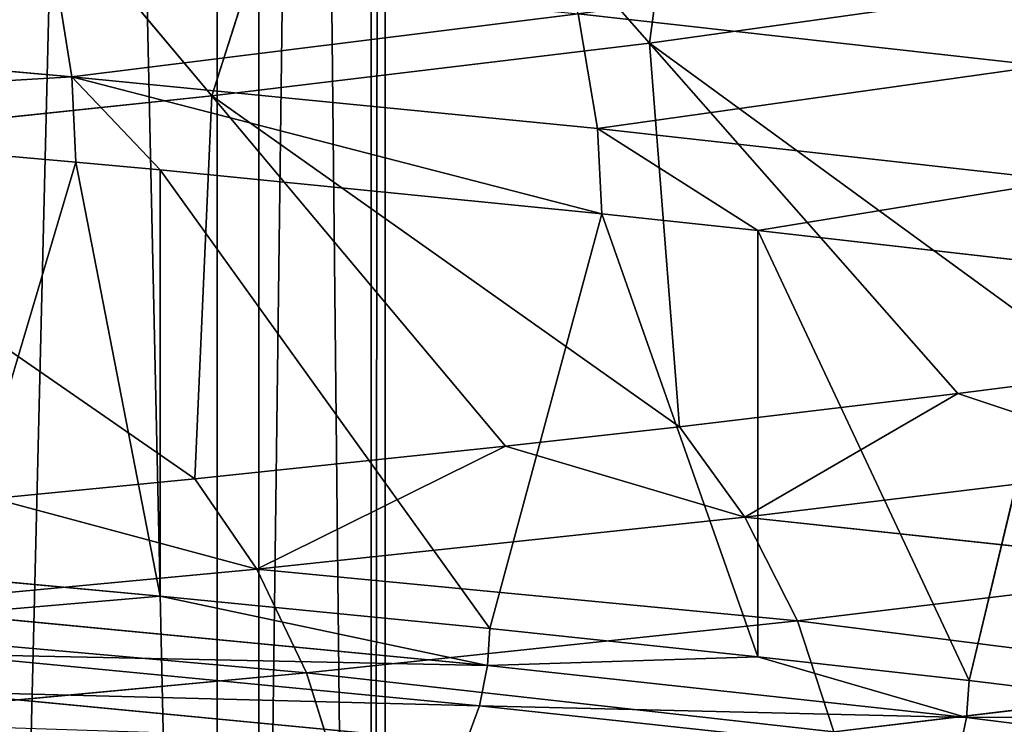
# Model space of a CAD drawing. Extents: x 1 to 183, y 3 to 451.
# Tile 303 of 457: x 112.81 to 115.47, y 333.84 to 335.75. Entities that reach past the tile are written whole.
import ezdxf

# ---------------------------------------------------------------- set-up
doc = ezdxf.new("R2010")
doc.units = 0
doc.header["$LTSCALE"] = 2.54
doc.layers.get('0').update_dxf_attribs({"color": 13, "linetype": 'CONTINUOUS'})

# ---------------------------------------------------------------- blocks, each defined once
blk = doc.blocks.new('DOZOWNIK_DO_MYD_A_FRIEGO_S')
at = {"color": 0}
for p, q in [((113.341, 322.0593, 85.8614), (113.341, 354.5713, 85.8614)), ((113.341, 322.0593, 85.8614), (113.341, 354.5713, 85.8614)), ((113.4537, 322.0593, 94.9038), (113.4537, 354.5713, 94.9038)), ((113.4537, 322.0593, 94.9038), (113.4537, 354.5713, 94.9038)), ((113.7582, 322.0593, 88.8628), (113.7582, 354.5713, 88.8628)), ((113.7582, 322.0593, 88.8628), (113.7582, 354.5713, 88.8628)), ((113.796, 322.0593, 91.8929), (113.796, 354.5713, 91.8929)), ((113.796, 322.0593, 91.8929), (113.796, 354.5713, 91.8929)), ((114.6579, 336.7795, 101.5765), (114.5113, 335.6878, 104.0454)), ((114.6579, 336.7795, 101.5765), (114.5113, 335.6878, 104.0454)), ((113.3258, 335.5451, 106.0441), (113.6756, 336.637, 103.5952)), ((113.3258, 335.5451, 106.0441), (113.6756, 336.637, 103.5952)), ((114.5113, 335.6878, 104.0454), (113.6756, 336.637, 103.5952)), ((114.5113, 335.6878, 104.0454), (113.6756, 336.637, 103.5952)), ((113.3258, 335.5451, 106.0441), (112.53, 336.4944, 105.5266)), ((113.3258, 335.5451, 106.0441), (112.53, 336.4944, 105.5266)), ((112.9468, 335.5969, 72.2164), (112.8969, 335.908, 72.256)), ((112.9468, 335.5969, 72.2164), (112.8969, 335.908, 72.256)), ((114.5113, 335.6878, 104.0454), (115.5279, 335.8303, 101.9564)), ((114.5113, 335.6878, 104.0454), (115.5279, 335.8303, 101.9564)), ((114.3182, 335.7676, 74.2037), (115.5784, 335.6265, 76.2642)), ((114.3182, 335.7676, 74.2037), (114.3711, 335.4565, 74.1683)), ((114.3182, 335.7676, 74.2037), (114.3711, 335.4565, 74.1683)), ((114.3182, 335.7676, 74.2037), (115.5784, 335.6265, 76.2642)), ((112.9468, 335.5969, 72.2164), (111.3768, 335.7352, 70.3957)), ((112.9468, 335.5969, 72.2164), (111.3768, 335.7352, 70.3957)), ((114.5113, 335.6878, 104.0454), (113.3258, 335.5451, 106.0441)), ((114.5113, 335.6878, 104.0454), (113.3258, 335.5451, 106.0441)), ((114.593, 334.6484, 105.8119), (114.5113, 335.6878, 104.0454)), ((114.5113, 335.6878, 104.0454), (115.7431, 334.7896, 103.7335)), ((114.5113, 335.6878, 104.0454), (115.7431, 334.7896, 103.7335)), ((114.5113, 335.6878, 104.0454), (115.347, 334.7386, 104.4956)), ((114.5113, 335.6878, 104.0454), (115.347, 334.7386, 104.4956)), ((114.593, 334.6484, 105.8119), (114.5113, 335.6878, 104.0454)), ((112.9468, 335.5969, 72.2164), (114.3711, 335.4565, 74.1683)), ((114.3826, 335.2254, 74.1606), (112.9468, 335.5969, 72.2164)), ((112.9468, 335.5969, 72.2164), (114.3711, 335.4565, 74.1683)), ((113.1858, 335.3444, 72.4989), (112.9468, 335.5969, 72.2164)), ((114.3826, 335.2254, 74.1606), (112.9468, 335.5969, 72.2164)), ((113.1858, 335.3444, 72.4989), (112.9468, 335.5969, 72.2164)), ((112.9576, 335.3658, 72.2078), (112.9468, 335.5969, 72.2164)), ((112.9576, 335.3658, 72.2078), (112.9468, 335.5969, 72.2164)), ((111.9841, 335.4039, 107.9326), (113.3258, 335.5451, 106.0441)), ((111.9841, 335.4039, 107.9326), (113.3258, 335.5451, 106.0441)), ((113.3258, 335.5451, 106.0441), (113.28, 334.5081, 107.7862)), ((113.3258, 335.5451, 106.0441), (113.28, 334.5081, 107.7862)), ((114.1216, 334.5959, 106.5616), (113.3258, 335.5451, 106.0441)), ((114.593, 334.6484, 105.8119), (113.3258, 335.5451, 106.0441)), ((114.1216, 334.5959, 106.5616), (113.3258, 335.5451, 106.0441)), ((114.593, 334.6484, 105.8119), (113.3258, 335.5451, 106.0441)), ((111.3869, 335.5041, 70.3863), (112.9576, 335.3658, 72.2078)), ((111.3869, 335.5041, 70.3863), (112.9576, 335.3658, 72.2078)), ((115.634, 335.3154, 76.2332), (114.3711, 335.4565, 74.1683)), ((115.634, 335.3154, 76.2332), (114.3711, 335.4565, 74.1683)), ((114.8051, 335.1803, 74.8102), (114.3711, 335.4565, 74.1683)), ((114.8051, 335.1803, 74.8102), (114.3711, 335.4565, 74.1683)), ((114.3826, 335.2254, 74.1606), (114.3711, 335.4565, 74.1683)), ((114.3826, 335.2254, 74.1606), (114.3711, 335.4565, 74.1683)), ((111.9841, 335.4039, 107.9326), (113.28, 334.5081, 107.7862)), ((111.9841, 335.4039, 107.9326), (113.28, 334.5081, 107.7862)), ((112.9576, 335.3658, 72.2078), (112.6238, 334.2419, 71.7951)), ((112.9576, 335.3658, 72.2078), (112.6238, 334.2419, 71.7951)), ((112.9576, 335.3658, 72.2078), (113.1858, 334.1899, 72.4989)), ((112.9576, 335.3658, 72.2078), (113.1858, 334.1899, 72.4989)), ((112.9576, 335.3658, 72.2078), (113.1858, 335.3444, 72.4989)), ((112.9576, 335.3658, 72.2078), (113.1858, 335.3444, 72.4989)), ((113.1858, 335.3444, 72.4989), (113.1858, 334.1899, 72.4989)), ((113.1858, 335.3444, 72.4989), (113.1858, 334.1899, 72.4989)), ((113.1858, 335.3444, 72.4989), (114.0794, 334.1022, 73.7162)), ((113.1858, 335.3444, 72.4989), (114.0794, 334.1022, 73.7162)), ((113.1858, 335.3444, 72.4989), (114.3826, 335.2254, 74.1606)), ((113.1858, 335.3444, 72.4989), (114.3826, 335.2254, 74.1606)), ((115.634, 335.3154, 76.2332), (114.8051, 335.1803, 74.8102)), ((115.634, 335.3154, 76.2332), (114.8051, 335.1803, 74.8102)), ((114.3826, 335.2254, 74.1606), (114.0794, 334.1022, 73.7162)), ((114.3826, 335.2254, 74.1606), (114.0794, 334.1022, 73.7162)), ((114.3826, 335.2254, 74.1606), (114.8051, 334.0257, 74.8102)), ((114.3826, 335.2254, 74.1606), (114.8051, 334.0257, 74.8102)), ((114.3826, 335.2254, 74.1606), (114.8051, 335.1803, 74.8102)), ((114.3826, 335.2254, 74.1606), (114.8051, 335.1803, 74.8102)), ((114.8051, 335.1803, 74.8102), (114.8051, 334.0257, 74.8102)), ((114.8051, 335.1803, 74.8102), (114.8051, 334.0257, 74.8102)), ((114.8051, 335.1803, 74.8102), (115.3775, 333.9614, 75.7543)), ((114.8051, 335.1803, 74.8102), (115.3775, 333.9614, 75.7543)), ((114.8051, 335.1803, 74.8102), (115.6461, 335.0843, 76.2265)), ((114.8051, 335.1803, 74.8102), (115.6461, 335.0843, 76.2265)), ((115.6461, 335.0843, 76.2265), (115.3775, 333.9614, 75.7543)), ((115.6461, 335.0843, 76.2265), (115.3775, 333.9614, 75.7543)), ((115.7431, 334.7896, 103.7335), (115.347, 334.7386, 104.4956)), ((115.7431, 334.7896, 103.7335), (115.347, 334.7386, 104.4956)), ((115.347, 334.7386, 104.4956), (114.593, 334.6484, 105.8119)), ((115.347, 334.7386, 104.4956), (114.593, 334.6484, 105.8119)), ((114.7702, 334.4035, 105.9196), (115.347, 334.7386, 104.4956)), ((114.7702, 334.4035, 105.9196), (115.347, 334.7386, 104.4956)), ((115.347, 334.7386, 104.4956), (115.9285, 334.5447, 103.8264)), ((115.347, 334.7386, 104.4956), (115.9285, 334.5447, 103.8264)), ((114.593, 334.6484, 105.8119), (114.1216, 334.5959, 106.5616)), ((114.593, 334.6484, 105.8119), (114.1216, 334.5959, 106.5616)), ((114.593, 334.6484, 105.8119), (114.7702, 334.4035, 105.9196)), ((114.593, 334.6484, 105.8119), (114.7702, 334.4035, 105.9196)), ((114.1216, 334.5959, 106.5616), (113.28, 334.5081, 107.7862)), ((114.1216, 334.5959, 106.5616), (113.28, 334.5081, 107.7862)), ((114.1216, 334.5959, 106.5616), (113.4478, 334.2632, 107.9079)), ((114.1216, 334.5959, 106.5616), (113.4478, 334.2632, 107.9079)), ((114.1216, 334.5959, 106.5616), (114.7702, 334.4035, 105.9196)), ((114.1216, 334.5959, 106.5616), (114.7702, 334.4035, 105.9196)), ((114.7702, 334.4035, 105.9196), (115.9285, 334.5447, 103.8264)), ((114.7702, 334.4035, 105.9196), (115.9285, 334.5447, 103.8264)), ((113.28, 334.5081, 107.7862), (112.7347, 334.4546, 108.5137)), ((113.28, 334.5081, 107.7862), (112.7347, 334.4546, 108.5137)), ((113.4478, 334.2632, 107.9079), (113.28, 334.5081, 107.7862)), ((113.4478, 334.2632, 107.9079), (113.28, 334.5081, 107.7862)), ((112.7347, 334.4546, 108.5137), (113.4478, 334.2632, 107.9079)), ((112.7347, 334.4546, 108.5137), (113.4478, 334.2632, 107.9079)), ((114.7702, 334.4035, 105.9196), (113.4478, 334.2632, 107.9079)), ((114.7702, 334.4035, 105.9196), (113.4478, 334.2632, 107.9079)), ((114.7702, 334.4035, 105.9196), (116.0773, 334.2637, 103.901)), ((114.7702, 334.4035, 105.9196), (116.0773, 334.2637, 103.901)), ((114.7702, 334.4035, 105.9196), (114.9124, 334.1226, 106.0061)), ((114.7702, 334.4035, 105.9196), (114.9124, 334.1226, 106.0061)), ((111.9762, 334.125, 109.7728), (113.4478, 334.2632, 107.9079)), ((111.9762, 334.125, 109.7728), (113.4478, 334.2632, 107.9079)), ((113.5826, 333.9822, 108.0057), (113.4478, 334.2632, 107.9079)), ((113.5826, 333.9822, 108.0057), (113.4478, 334.2632, 107.9079)), ((114.9124, 334.1226, 106.0061), (113.4478, 334.2632, 107.9079)), ((114.9124, 334.1226, 106.0061), (113.4478, 334.2632, 107.9079)), ((116.0773, 334.2637, 103.901), (114.9124, 334.1226, 106.0061)), ((116.0773, 334.2637, 103.901), (114.9124, 334.1226, 106.0061)), ((112.6238, 334.2419, 71.7951), (113.1858, 334.1899, 72.4989)), ((112.6238, 334.2419, 71.7951), (113.1858, 334.1899, 72.4989)), ((113.1858, 334.1899, 72.4989), (112.6177, 334.1413, 71.8001)), ((113.1858, 334.1899, 72.4989), (112.6177, 334.1413, 71.8001)), ((113.1858, 334.1899, 72.4989), (114.0794, 334.1022, 73.7162)), ((114.0729, 334.0016, 73.7208), (113.1858, 334.1899, 72.4989)), ((114.0729, 334.0016, 73.7208), (113.1858, 334.1899, 72.4989)), ((113.1858, 334.1899, 72.4989), (114.0794, 334.1022, 73.7162)), ((113.5826, 333.9822, 108.0057), (111.9762, 334.125, 109.7728)), ((113.5826, 333.9822, 108.0057), (111.9762, 334.125, 109.7728)), ((114.0729, 334.0016, 73.7208), (112.6177, 334.1413, 71.8001)), ((114.0729, 334.0016, 73.7208), (112.6177, 334.1413, 71.8001)), ((113.5826, 333.9822, 108.0057), (114.9124, 334.1226, 106.0061)), ((113.5826, 333.9822, 108.0057), (114.9124, 334.1226, 106.0061)), ((115.0112, 333.8221, 106.0661), (114.9124, 334.1226, 106.0061)), ((115.0112, 333.8221, 106.0661), (114.9124, 334.1226, 106.0061)), ((114.0794, 334.1022, 73.7162), (114.0729, 334.0016, 73.7208)), ((114.0794, 334.1022, 73.7162), (114.0729, 334.0016, 73.7208)), ((114.0794, 334.1022, 73.7162), (114.8051, 334.0257, 74.8102)), ((114.0794, 334.1022, 73.7162), (114.8051, 334.0257, 74.8102)), ((114.0508, 333.8932, 73.7361), (112.597, 334.0329, 71.8172)), ((114.0508, 333.8932, 73.7361), (112.597, 334.0329, 71.8172)), ((114.8051, 334.0257, 74.8102), (114.0729, 334.0016, 73.7208)), ((114.8051, 334.0257, 74.8102), (114.0729, 334.0016, 73.7208)), ((114.8051, 334.0257, 74.8102), (115.3775, 333.9614, 75.7543)), ((115.3706, 333.8608, 75.7583), (114.8051, 334.0257, 74.8102)), ((115.3706, 333.8608, 75.7583), (114.8051, 334.0257, 74.8102)), ((114.8051, 334.0257, 74.8102), (115.3775, 333.9614, 75.7543)), ((114.0508, 333.8932, 73.7361), (114.0729, 334.0016, 73.7208)), ((114.0508, 333.8932, 73.7361), (114.0729, 334.0016, 73.7208)), ((115.3706, 333.8608, 75.7583), (114.0729, 334.0016, 73.7208)), ((115.3706, 333.8608, 75.7583), (114.0729, 334.0016, 73.7208)), ((112.1026, 333.8441, 109.8812), (113.5826, 333.9822, 108.0057)), ((112.1026, 333.8441, 109.8812), (113.5826, 333.9822, 108.0057)), ((113.6762, 333.6817, 108.0736), (113.5826, 333.9822, 108.0057)), ((113.6762, 333.6817, 108.0736), (113.5826, 333.9822, 108.0057)), ((115.0112, 333.8221, 106.0661), (116.1807, 333.9632, 103.9528)), ((115.0112, 333.8221, 106.0661), (116.1807, 333.9632, 103.9528)), ((115.3775, 333.9614, 75.7543), (115.3706, 333.8608, 75.7583)), ((115.3775, 333.9614, 75.7543), (115.3706, 333.8608, 75.7583)), ((115.3775, 333.9614, 75.7543), (116.1934, 333.8619, 77.2563)), ((115.3775, 333.9614, 75.7543), (116.1934, 333.8619, 77.2563)), ((114.0143, 333.7922, 73.7615), (112.5626, 333.932, 71.8455)), ((114.0143, 333.7922, 73.7615), (112.5626, 333.932, 71.8455)), ((114.0143, 333.7922, 73.7615), (114.0508, 333.8932, 73.7361)), ((114.0143, 333.7922, 73.7615), (114.0508, 333.8932, 73.7361)), ((115.3474, 333.7524, 75.7718), (114.0508, 333.8932, 73.7361)), ((115.3474, 333.7524, 75.7718), (114.0508, 333.8932, 73.7361)), ((115.3474, 333.7524, 75.7718), (115.3706, 333.8608, 75.7583)), ((115.3474, 333.7524, 75.7718), (115.3706, 333.8608, 75.7583)), ((116.1934, 333.8619, 77.2563), (115.3706, 333.8608, 75.7583)), ((116.1934, 333.8619, 77.2563), (115.3706, 333.8608, 75.7583)), ((116.4976, 333.7203, 77.8928), (115.3706, 333.8608, 75.7583)), ((116.4976, 333.7203, 77.8928), (115.3706, 333.8608, 75.7583))]:
    blk.add_line(p, q, dxfattribs=at)
mesh = blk.add_polyface(dxfattribs=at)
corners = [(117.0008, 332.2193, 122.9736), (114.2278, 385.5593, 125.1272), (112.4526, 332.2193, 126.3248)]
mesh.append_faces([[corners[k] for k in face] for face in [(0, 1, 2)]], dxfattribs={"color": 0})
mesh = blk.add_polyface(dxfattribs=at)
corners = [(114.2278, 385.5593, 125.1272), (112.4526, 385.5593, 126.3248), (112.4526, 332.2193, 126.3248)]
mesh.append_faces([[corners[k] for k in face] for face in [(0, 1, 2)]], dxfattribs={"color": 0})
mesh = blk.add_polyface(dxfattribs=at)
corners = [(117.0008, 332.2193, 58.3824), (112.4526, 332.2193, 55.0312), (114.2278, 385.5593, 56.2288)]
mesh.append_faces([[corners[k] for k in face] for face in [(0, 1, 2)]], dxfattribs={"color": 0})
mesh = blk.add_polyface(dxfattribs=at)
corners = [(114.2278, 385.5593, 56.2288), (112.4526, 332.2193, 55.0312), (112.4526, 385.5593, 55.0312)]
mesh.append_faces([[corners[k] for k in face] for face in [(0, 1, 2)]], dxfattribs={"color": 0})
mesh = blk.add_polyface(dxfattribs=at)
corners = [(117.0008, 385.5593, 122.9736), (114.2278, 385.5593, 125.1272), (117.0008, 332.2193, 122.9736)]
mesh.append_faces([[corners[k] for k in face] for face in [(0, 1, 2)]], dxfattribs={"color": 0})
mesh = blk.add_polyface(dxfattribs=at)
corners = [(117.0008, 332.2193, 58.3824), (114.2278, 385.5593, 56.2288), (117.0008, 385.5593, 58.3824)]
mesh.append_faces([[corners[k] for k in face] for face in [(0, 1, 2)]], dxfattribs={"color": 0})
mesh = blk.add_polyface(dxfattribs=at)
corners = [(113.341, 354.5713, 85.8614), (112.5509, 322.0593, 82.936), (113.341, 322.0593, 85.8614), (112.5509, 354.5713, 82.936)]
mesh.append_faces([[corners[k] for k in face] for face in [(0, 1, 2), (1, 0, 3)]], dxfattribs={"vtx0": -1, "color": 0})
mesh = blk.add_polyface(dxfattribs=at)
corners = [(112.7367, 354.5713, 97.848), (113.4537, 322.0593, 94.9038), (112.7367, 322.0593, 97.848), (113.4537, 354.5713, 94.9038)]
mesh.append_faces([[corners[k] for k in face] for face in [(0, 1, 2), (1, 0, 3)]], dxfattribs={"vtx0": -1, "color": 0})
mesh = blk.add_polyface(dxfattribs=at)
corners = [(113.7582, 354.5713, 88.8628), (113.341, 322.0593, 85.8614), (113.7582, 322.0593, 88.8628), (113.341, 354.5713, 85.8614)]
mesh.append_faces([[corners[k] for k in face] for face in [(0, 1, 2), (1, 0, 3)]], dxfattribs={"vtx0": -1, "color": 0})
mesh = blk.add_polyface(dxfattribs=at)
corners = [(113.4537, 354.5713, 94.9038), (113.796, 322.0593, 91.8929), (113.4537, 322.0593, 94.9038), (113.796, 354.5713, 91.8929)]
mesh.append_faces([[corners[k] for k in face] for face in [(0, 1, 2), (1, 0, 3)]], dxfattribs={"vtx0": -1, "color": 0})
mesh = blk.add_polyface(dxfattribs=at)
corners = [(113.796, 354.5713, 91.8929), (113.7582, 322.0593, 88.8628), (113.796, 322.0593, 91.8929), (113.7582, 354.5713, 88.8628)]
mesh.append_faces([[corners[k] for k in face] for face in [(0, 1, 2), (1, 0, 3)]], dxfattribs={"vtx0": -1, "color": 0})
mesh = blk.add_polyface(dxfattribs=at)
corners = [(114.5113, 335.6878, 104.0454), (114.6579, 336.7795, 101.5765), (113.6756, 336.637, 103.5952)]
mesh.append_faces([[corners[k] for k in face] for face in [(0, 1, 2)]], dxfattribs={"color": 0})
mesh = blk.add_polyface(dxfattribs=at)
corners = [(114.5113, 335.6878, 104.0454), (115.5279, 335.8303, 101.9564), (114.6579, 336.7795, 101.5765)]
mesh.append_faces([[corners[k] for k in face] for face in [(0, 1, 2)]], dxfattribs={"color": 0})
mesh = blk.add_polyface(dxfattribs=at)
corners = [(113.3258, 335.5451, 106.0441), (113.6756, 336.637, 103.5952), (112.53, 336.4944, 105.5266)]
mesh.append_faces([[corners[k] for k in face] for face in [(0, 1, 2)]], dxfattribs={"color": 0})
mesh = blk.add_polyface(dxfattribs=at)
corners = [(113.3258, 335.5451, 106.0441), (114.5113, 335.6878, 104.0454), (113.6756, 336.637, 103.5952)]
mesh.append_faces([[corners[k] for k in face] for face in [(0, 1, 2)]], dxfattribs={"color": 0})
mesh = blk.add_polyface(dxfattribs=at)
corners = [(111.9841, 335.4039, 107.9326), (113.3258, 335.5451, 106.0441), (112.53, 336.4944, 105.5266)]
mesh.append_faces([[corners[k] for k in face] for face in [(0, 1, 2)]], dxfattribs={"color": 0})
mesh = blk.add_polyface(dxfattribs=at)
corners = [(114.3182, 335.7676, 74.2037), (115.4774, 335.927, 76.3204), (115.5784, 335.6265, 76.2642), (114.2221, 336.0682, 74.268)]
mesh.append_faces([[corners[k] for k in face] for face in [(0, 1, 2), (1, 0, 3)]], dxfattribs={"vtx0": -1, "color": 0})
mesh = blk.add_polyface(dxfattribs=at)
corners = [(111.3768, 335.7352, 70.3957), (112.8969, 335.908, 72.256), (112.9468, 335.5969, 72.2164), (111.3303, 336.0463, 70.4392)]
mesh.append_faces([[corners[k] for k in face] for face in [(0, 1, 2), (1, 0, 3)]], dxfattribs={"vtx0": -1, "color": 0})
mesh = blk.add_polyface(dxfattribs=at)
corners = [(112.9468, 335.5969, 72.2164), (114.3182, 335.7676, 74.2037), (114.3711, 335.4565, 74.1683), (112.8969, 335.908, 72.256)]
mesh.append_faces([[corners[k] for k in face] for face in [(0, 1, 2), (1, 0, 3)]], dxfattribs={"vtx0": -1, "color": 0})
mesh = blk.add_polyface(dxfattribs=at)
corners = [(114.5113, 335.6878, 104.0454), (115.7431, 334.7896, 103.7335), (115.5279, 335.8303, 101.9564)]
mesh.append_faces([[corners[k] for k in face] for face in [(0, 1, 2)]], dxfattribs={"color": 0})
mesh = blk.add_polyface(dxfattribs=at)
corners = [(114.3711, 335.4565, 74.1683), (115.5784, 335.6265, 76.2642), (115.634, 335.3154, 76.2332), (114.3182, 335.7676, 74.2037)]
mesh.append_faces([[corners[k] for k in face] for face in [(0, 1, 2), (1, 0, 3)]], dxfattribs={"vtx0": -1, "color": 0})
mesh = blk.add_polyface(dxfattribs=at)
corners = [(111.3869, 335.5041, 70.3863), (112.9468, 335.5969, 72.2164), (112.9576, 335.3658, 72.2078), (111.3768, 335.7352, 70.3957)]
mesh.append_faces([[corners[k] for k in face] for face in [(0, 1, 2), (1, 0, 3)]], dxfattribs={"vtx0": -1, "color": 0})
mesh = blk.add_polyface(dxfattribs=at)
corners = [(113.3258, 335.5451, 106.0441), (114.593, 334.6484, 105.8119), (114.5113, 335.6878, 104.0454)]
mesh.append_faces([[corners[k] for k in face] for face in [(0, 1, 2)]], dxfattribs={"color": 0})
mesh = blk.add_polyface(dxfattribs=at)
corners = [(115.347, 334.7386, 104.4956), (115.7431, 334.7896, 103.7335), (114.5113, 335.6878, 104.0454)]
mesh.append_faces([[corners[k] for k in face] for face in [(0, 1, 2)]], dxfattribs={"color": 0})
mesh = blk.add_polyface(dxfattribs=at)
corners = [(114.593, 334.6484, 105.8119), (115.347, 334.7386, 104.4956), (114.5113, 335.6878, 104.0454)]
mesh.append_faces([[corners[k] for k in face] for face in [(0, 1, 2)]], dxfattribs={"color": 0})
mesh = blk.add_polyface(dxfattribs=at)
corners = [(112.9468, 335.5969, 72.2164), (114.3711, 335.4565, 74.1683), (114.3826, 335.2254, 74.1606)]
mesh.append_faces([[corners[k] for k in face] for face in [(0, 1, 2)]], dxfattribs={"color": 0})
mesh = blk.add_polyface(dxfattribs=at)
corners = [(112.9468, 335.5969, 72.2164), (114.3826, 335.2254, 74.1606), (113.1858, 335.3444, 72.4989)]
mesh.append_faces([[corners[k] for k in face] for face in [(0, 1, 2)]], dxfattribs={"color": 0})
mesh = blk.add_polyface(dxfattribs=at)
corners = [(112.9468, 335.5969, 72.2164), (113.1858, 335.3444, 72.4989), (112.9576, 335.3658, 72.2078)]
mesh.append_faces([[corners[k] for k in face] for face in [(0, 1, 2)]], dxfattribs={"color": 0})
mesh = blk.add_polyface(dxfattribs=at)
corners = [(111.9841, 335.4039, 107.9326), (113.28, 334.5081, 107.7862), (113.3258, 335.5451, 106.0441)]
mesh.append_faces([[corners[k] for k in face] for face in [(0, 1, 2)]], dxfattribs={"color": 0})
mesh = blk.add_polyface(dxfattribs=at)
corners = [(113.28, 334.5081, 107.7862), (114.1216, 334.5959, 106.5616), (113.3258, 335.5451, 106.0441)]
mesh.append_faces([[corners[k] for k in face] for face in [(0, 1, 2)]], dxfattribs={"color": 0})
mesh = blk.add_polyface(dxfattribs=at)
corners = [(114.1216, 334.5959, 106.5616), (114.593, 334.6484, 105.8119), (113.3258, 335.5451, 106.0441)]
mesh.append_faces([[corners[k] for k in face] for face in [(0, 1, 2)]], dxfattribs={"color": 0})
mesh = blk.add_polyface(dxfattribs=at)
corners = [(111.3869, 335.5041, 70.3863), (112.9576, 335.3658, 72.2078), (112.6238, 334.2419, 71.7951)]
mesh.append_faces([[corners[k] for k in face] for face in [(0, 1, 2)]], dxfattribs={"color": 0})
mesh = blk.add_polyface(dxfattribs=at)
corners = [(114.3711, 335.4565, 74.1683), (115.634, 335.3154, 76.2332), (114.8051, 335.1803, 74.8102)]
mesh.append_faces([[corners[k] for k in face] for face in [(0, 1, 2)]], dxfattribs={"color": 0})
mesh = blk.add_polyface(dxfattribs=at)
corners = [(114.3711, 335.4565, 74.1683), (114.8051, 335.1803, 74.8102), (114.3826, 335.2254, 74.1606)]
mesh.append_faces([[corners[k] for k in face] for face in [(0, 1, 2)]], dxfattribs={"color": 0})
mesh = blk.add_polyface(dxfattribs=at)
corners = [(112.7347, 334.4546, 108.5137), (113.28, 334.5081, 107.7862), (111.9841, 335.4039, 107.9326)]
mesh.append_faces([[corners[k] for k in face] for face in [(0, 1, 2)]], dxfattribs={"color": 0})
mesh = blk.add_polyface(dxfattribs=at)
corners = [(112.9576, 335.3658, 72.2078), (113.1858, 334.1899, 72.4989), (112.6238, 334.2419, 71.7951)]
mesh.append_faces([[corners[k] for k in face] for face in [(0, 1, 2)]], dxfattribs={"color": 0})
mesh = blk.add_polyface(dxfattribs=at)
corners = [(112.9576, 335.3658, 72.2078), (113.1858, 335.3444, 72.4989), (113.1858, 334.1899, 72.4989)]
mesh.append_faces([[corners[k] for k in face] for face in [(0, 1, 2)]], dxfattribs={"color": 0})
mesh = blk.add_polyface(dxfattribs=at)
corners = [(113.1858, 335.3444, 72.4989), (114.0794, 334.1022, 73.7162), (113.1858, 334.1899, 72.4989)]
mesh.append_faces([[corners[k] for k in face] for face in [(0, 1, 2)]], dxfattribs={"color": 0})
mesh = blk.add_polyface(dxfattribs=at)
corners = [(113.1858, 335.3444, 72.4989), (114.3826, 335.2254, 74.1606), (114.0794, 334.1022, 73.7162)]
mesh.append_faces([[corners[k] for k in face] for face in [(0, 1, 2)]], dxfattribs={"color": 0})
mesh = blk.add_polyface(dxfattribs=at)
corners = [(115.634, 335.3154, 76.2332), (115.6461, 335.0843, 76.2265), (114.8051, 335.1803, 74.8102)]
mesh.append_faces([[corners[k] for k in face] for face in [(0, 1, 2)]], dxfattribs={"color": 0})
mesh = blk.add_polyface(dxfattribs=at)
corners = [(114.3826, 335.2254, 74.1606), (114.8051, 334.0257, 74.8102), (114.0794, 334.1022, 73.7162)]
mesh.append_faces([[corners[k] for k in face] for face in [(0, 1, 2)]], dxfattribs={"color": 0})
mesh = blk.add_polyface(dxfattribs=at)
corners = [(114.3826, 335.2254, 74.1606), (114.8051, 335.1803, 74.8102), (114.8051, 334.0257, 74.8102)]
mesh.append_faces([[corners[k] for k in face] for face in [(0, 1, 2)]], dxfattribs={"color": 0})
mesh = blk.add_polyface(dxfattribs=at)
corners = [(114.8051, 335.1803, 74.8102), (115.3775, 333.9614, 75.7543), (114.8051, 334.0257, 74.8102)]
mesh.append_faces([[corners[k] for k in face] for face in [(0, 1, 2)]], dxfattribs={"color": 0})
mesh = blk.add_polyface(dxfattribs=at)
corners = [(114.8051, 335.1803, 74.8102), (115.6461, 335.0843, 76.2265), (115.3775, 333.9614, 75.7543)]
mesh.append_faces([[corners[k] for k in face] for face in [(0, 1, 2)]], dxfattribs={"color": 0})
mesh = blk.add_polyface(dxfattribs=at)
corners = [(115.6461, 335.0843, 76.2265), (116.1934, 333.8619, 77.2563), (115.3775, 333.9614, 75.7543)]
mesh.append_faces([[corners[k] for k in face] for face in [(0, 1, 2)]], dxfattribs={"color": 0})
mesh = blk.add_polyface(dxfattribs=at)
corners = [(115.7431, 334.7896, 103.7335), (115.347, 334.7386, 104.4956), (115.9285, 334.5447, 103.8264)]
mesh.append_faces([[corners[k] for k in face] for face in [(0, 1, 2)]], dxfattribs={"color": 0})
mesh = blk.add_polyface(dxfattribs=at)
corners = [(114.7702, 334.4035, 105.9196), (115.347, 334.7386, 104.4956), (114.593, 334.6484, 105.8119)]
mesh.append_faces([[corners[k] for k in face] for face in [(0, 1, 2)]], dxfattribs={"color": 0})
mesh = blk.add_polyface(dxfattribs=at)
corners = [(115.347, 334.7386, 104.4956), (114.7702, 334.4035, 105.9196), (115.9285, 334.5447, 103.8264)]
mesh.append_faces([[corners[k] for k in face] for face in [(0, 1, 2)]], dxfattribs={"color": 0})
mesh = blk.add_polyface(dxfattribs=at)
corners = [(114.1216, 334.5959, 106.5616), (114.7702, 334.4035, 105.9196), (114.593, 334.6484, 105.8119)]
mesh.append_faces([[corners[k] for k in face] for face in [(0, 1, 2)]], dxfattribs={"color": 0})
mesh = blk.add_polyface(dxfattribs=at)
corners = [(113.4478, 334.2632, 107.9079), (114.1216, 334.5959, 106.5616), (113.28, 334.5081, 107.7862)]
mesh.append_faces([[corners[k] for k in face] for face in [(0, 1, 2)]], dxfattribs={"color": 0})
mesh = blk.add_polyface(dxfattribs=at)
corners = [(114.1216, 334.5959, 106.5616), (113.4478, 334.2632, 107.9079), (114.7702, 334.4035, 105.9196)]
mesh.append_faces([[corners[k] for k in face] for face in [(0, 1, 2)]], dxfattribs={"color": 0})
mesh = blk.add_polyface(dxfattribs=at)
corners = [(115.9285, 334.5447, 103.8264), (114.7702, 334.4035, 105.9196), (116.0773, 334.2637, 103.901)]
mesh.append_faces([[corners[k] for k in face] for face in [(0, 1, 2)]], dxfattribs={"color": 0})
mesh = blk.add_polyface(dxfattribs=at)
corners = [(112.7347, 334.4546, 108.5137), (113.4478, 334.2632, 107.9079), (113.28, 334.5081, 107.7862)]
mesh.append_faces([[corners[k] for k in face] for face in [(0, 1, 2)]], dxfattribs={"color": 0})
mesh = blk.add_polyface(dxfattribs=at)
corners = [(112.7347, 334.4546, 108.5137), (111.9762, 334.125, 109.7728), (113.4478, 334.2632, 107.9079)]
mesh.append_faces([[corners[k] for k in face] for face in [(0, 1, 2)]], dxfattribs={"color": 0})
mesh = blk.add_polyface(dxfattribs=at)
corners = [(114.7702, 334.4035, 105.9196), (113.4478, 334.2632, 107.9079), (114.9124, 334.1226, 106.0061)]
mesh.append_faces([[corners[k] for k in face] for face in [(0, 1, 2)]], dxfattribs={"color": 0})
mesh = blk.add_polyface(dxfattribs=at)
corners = [(114.7702, 334.4035, 105.9196), (114.9124, 334.1226, 106.0061), (116.0773, 334.2637, 103.901)]
mesh.append_faces([[corners[k] for k in face] for face in [(0, 1, 2)]], dxfattribs={"color": 0})
mesh = blk.add_polyface(dxfattribs=at)
corners = [(113.4478, 334.2632, 107.9079), (111.9762, 334.125, 109.7728), (113.5826, 333.9822, 108.0057)]
mesh.append_faces([[corners[k] for k in face] for face in [(0, 1, 2)]], dxfattribs={"color": 0})
mesh = blk.add_polyface(dxfattribs=at)
corners = [(113.4478, 334.2632, 107.9079), (113.5826, 333.9822, 108.0057), (114.9124, 334.1226, 106.0061)]
mesh.append_faces([[corners[k] for k in face] for face in [(0, 1, 2)]], dxfattribs={"color": 0})
mesh = blk.add_polyface(dxfattribs=at)
corners = [(116.1807, 333.9632, 103.9528), (114.9124, 334.1226, 106.0061), (115.0112, 333.8221, 106.0661), (116.0773, 334.2637, 103.901)]
mesh.append_faces([[corners[k] for k in face] for face in [(0, 1, 2), (1, 0, 3)]], dxfattribs={"vtx0": -1, "color": 0})
mesh = blk.add_polyface(dxfattribs=at)
corners = [(112.6238, 334.2419, 71.7951), (113.1858, 334.1899, 72.4989), (112.6177, 334.1413, 71.8001)]
mesh.append_faces([[corners[k] for k in face] for face in [(0, 1, 2)]], dxfattribs={"color": 0})
mesh = blk.add_polyface(dxfattribs=at)
corners = [(113.1858, 334.1899, 72.4989), (114.0729, 334.0016, 73.7208), (112.6177, 334.1413, 71.8001)]
mesh.append_faces([[corners[k] for k in face] for face in [(0, 1, 2)]], dxfattribs={"color": 0})
mesh = blk.add_polyface(dxfattribs=at)
corners = [(113.1858, 334.1899, 72.4989), (114.0794, 334.1022, 73.7162), (114.0729, 334.0016, 73.7208)]
mesh.append_faces([[corners[k] for k in face] for face in [(0, 1, 2)]], dxfattribs={"color": 0})
mesh = blk.add_polyface(dxfattribs=at)
corners = [(111.9762, 334.125, 109.7728), (112.1026, 333.8441, 109.8812), (113.5826, 333.9822, 108.0057)]
mesh.append_faces([[corners[k] for k in face] for face in [(0, 1, 2)]], dxfattribs={"color": 0})
mesh = blk.add_polyface(dxfattribs=at)
corners = [(112.597, 334.0329, 71.8172), (114.0729, 334.0016, 73.7208), (114.0508, 333.8932, 73.7361), (112.6177, 334.1413, 71.8001)]
mesh.append_faces([[corners[k] for k in face] for face in [(0, 1, 2), (1, 0, 3)]], dxfattribs={"vtx0": -1, "color": 0})
mesh = blk.add_polyface(dxfattribs=at)
corners = [(115.0112, 333.8221, 106.0661), (113.5826, 333.9822, 108.0057), (113.6762, 333.6817, 108.0736), (114.9124, 334.1226, 106.0061)]
mesh.append_faces([[corners[k] for k in face] for face in [(0, 1, 2), (1, 0, 3)]], dxfattribs={"vtx0": -1, "color": 0})
mesh = blk.add_polyface(dxfattribs=at)
corners = [(114.0794, 334.1022, 73.7162), (114.8051, 334.0257, 74.8102), (114.0729, 334.0016, 73.7208)]
mesh.append_faces([[corners[k] for k in face] for face in [(0, 1, 2)]], dxfattribs={"color": 0})
mesh = blk.add_polyface(dxfattribs=at)
corners = [(112.5626, 333.932, 71.8455), (114.0508, 333.8932, 73.7361), (114.0143, 333.7922, 73.7615), (112.597, 334.0329, 71.8172)]
mesh.append_faces([[corners[k] for k in face] for face in [(0, 1, 2), (1, 0, 3)]], dxfattribs={"vtx0": -1, "color": 0})
mesh = blk.add_polyface(dxfattribs=at)
corners = [(114.8051, 334.0257, 74.8102), (115.3706, 333.8608, 75.7583), (114.0729, 334.0016, 73.7208)]
mesh.append_faces([[corners[k] for k in face] for face in [(0, 1, 2)]], dxfattribs={"color": 0})
mesh = blk.add_polyface(dxfattribs=at)
corners = [(114.8051, 334.0257, 74.8102), (115.3775, 333.9614, 75.7543), (115.3706, 333.8608, 75.7583)]
mesh.append_faces([[corners[k] for k in face] for face in [(0, 1, 2)]], dxfattribs={"color": 0})
mesh = blk.add_polyface(dxfattribs=at)
corners = [(114.0508, 333.8932, 73.7361), (115.3706, 333.8608, 75.7583), (115.3474, 333.7524, 75.7718), (114.0729, 334.0016, 73.7208)]
mesh.append_faces([[corners[k] for k in face] for face in [(0, 1, 2), (1, 0, 3)]], dxfattribs={"vtx0": -1, "color": 0})
mesh = blk.add_polyface(dxfattribs=at)
corners = [(113.6762, 333.6817, 108.0736), (112.1026, 333.8441, 109.8812), (112.1903, 333.5435, 109.9564), (113.5826, 333.9822, 108.0057)]
mesh.append_faces([[corners[k] for k in face] for face in [(0, 1, 2), (1, 0, 3)]], dxfattribs={"vtx0": -1, "color": 0})
mesh = blk.add_polyface(dxfattribs=at)
corners = [(116.2376, 333.6521, 103.9813), (115.0112, 333.8221, 106.0661), (115.0656, 333.5109, 106.0992), (116.1807, 333.9632, 103.9528)]
mesh.append_faces([[corners[k] for k in face] for face in [(0, 1, 2), (1, 0, 3)]], dxfattribs={"vtx0": -1, "color": 0})
mesh = blk.add_polyface(dxfattribs=at)
corners = [(115.3775, 333.9614, 75.7543), (116.1934, 333.8619, 77.2563), (115.3706, 333.8608, 75.7583)]
mesh.append_faces([[corners[k] for k in face] for face in [(0, 1, 2)]], dxfattribs={"color": 0})
mesh = blk.add_polyface(dxfattribs=at)
corners = [(112.5626, 333.932, 71.8455), (114.0143, 333.7922, 73.7615), (112.5162, 333.8414, 71.8837)]
mesh.append_faces([[corners[k] for k in face] for face in [(0, 1, 2)]], dxfattribs={"color": 0})
mesh = blk.add_polyface(dxfattribs=at)
corners = [(114.0143, 333.7922, 73.7615), (115.3474, 333.7524, 75.7718), (115.3089, 333.6514, 75.7942), (114.0508, 333.8932, 73.7361)]
mesh.append_faces([[corners[k] for k in face] for face in [(0, 1, 2), (1, 0, 3)]], dxfattribs={"vtx0": -1, "color": 0})
mesh = blk.add_polyface(dxfattribs=at)
corners = [(115.3474, 333.7524, 75.7718), (116.4976, 333.7203, 77.8928), (116.4733, 333.6119, 77.9044), (115.3706, 333.8608, 75.7583)]
mesh.append_faces([[corners[k] for k in face] for face in [(0, 1, 2), (1, 0, 3)]], dxfattribs={"vtx0": -1, "color": 0})
mesh = blk.add_polyface(dxfattribs=at)
corners = [(116.1934, 333.8619, 77.2563), (116.4976, 333.7203, 77.8928), (115.3706, 333.8608, 75.7583)]
mesh.append_faces([[corners[k] for k in face] for face in [(0, 1, 2)]], dxfattribs={"color": 0})

msp = doc.modelspace()

# ---------------------------------------------------------------- block references
at = {"color": 0}
msp.add_blockref('DOZOWNIK_DO_MYD_A_FRIEGO_S', (0, 0), dxfattribs=at)

doc.saveas('drawing.dxf')
